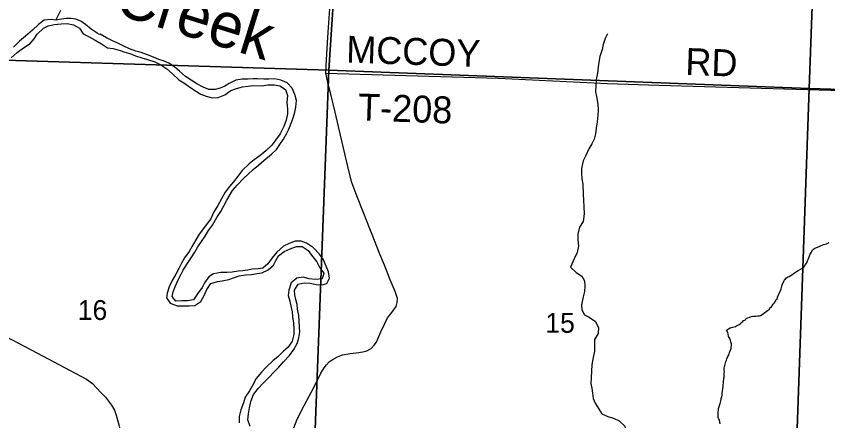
# Model space of a CAD drawing. Extents: x 1310247 to 1552180, y 377264 to 706493.
# Drawn here: x 1326623 to 1335657, y 532034 to 536535 of the extents above; entities that cross this region are included whole.
import ezdxf

# ---------------------------------------------------------------- set-up
doc = ezdxf.new("R2010")
doc.units = 0
for name, color, linetype in [('GM_X_County_Road', 7, 'Continuous'), ('GM_X_Major_River', 7, 'Continuous'), ('GM_X_Major_River_Text', 7, 'Continuous'), ('GM_X_Minor_River', 7, 'Continuous'), ('GM_X_Section', 7, 'Continuous'), ('GM_X_Section_Text', 7, 'Continuous'), ('GM_X_State_Route', 7, 'Continuous'), ('GM_X_Township_Road', 7, 'Continuous'), ('GM_X_Township_Road_Text', 7, 'Continuous')]:
    doc.layers.add(name, color=color, linetype=linetype)

msp = doc.modelspace()

# ---------------------------------------------------------------- linework, layer by layer
at = {"layer": 'GM_X_County_Road'}
msp.add_lwpolyline([(1326222.8, 533120.4), (1326789.5, 532824.6), (1327223.3, 532592.5), (1327404.4, 532496.3), (1327470.9, 532447.3), (1327564.5, 532350.2), (1327616.1, 532296.4), (1327682.6, 532207.6), (1327715.8, 532151.2), (1327736.8, 532095.7), (1327766.6, 531987.6), (1327824.7, 531751.9), (1327923.6, 531372.2), (1327940.7, 531323.7), (1327960.8, 531283.9), (1327979.1, 531249.3), (1328008.4, 531208.6), (1328044.8, 531169.3), (1328428.6, 530758.1), (1328696.5, 530463.8), (1328752, 530403), (1328785.2, 530354.8)], dxfattribs=at)
at = {"layer": 'GM_X_Major_River'}
for points in [[(1327547.8, 536332.1), (1327523.1, 536347.2), (1327458.1, 536392.9), (1327393.2, 536442.7), (1327342.1, 536480.1), (1327286.5, 536501.5), (1327234.6, 536510.8), (1327178.4, 536510.2), (1327128, 536501.4), (1327061.6, 536491), (1327009.7, 536498.3), (1326935.3, 536492.1), (1326869.9, 536443.5), (1326802.2, 536380.9), (1326724.2, 536312.6), (1326658.7, 536258), (1326590.8, 536191.5)], [(1326565.7, 536073.7), (1326633.4, 536130.2), (1326704.9, 536182.6), (1326776.3, 536233.1), (1326821.8, 536284.1), (1326857.2, 536337.4), (1326927.1, 536404), (1326979.8, 536428.8), (1327048.4, 536443.1), (1327122.7, 536449.3), (1327191, 536455.7), (1327258.8, 536440), (1327326.1, 536404.2), (1327366.6, 536341), (1327433.8, 536305.2), (1327503.1, 536267.4), (1327572.2, 536227.5), (1327639.3, 536183.7), (1327701.2, 536176.2), (1327780.8, 536152.2), (1327832.6, 536136.8), (1327886.3, 536119.5), (1327951.8, 536093.8), (1328019.4, 536072), (1328083.1, 536052.4), (1328164.6, 536026.3), (1328232, 535994.5), (1328299, 535950.7), (1328363.7, 535892.9), (1328434.3, 535829), (1328487.5, 535793.5), (1328538.7, 535758.2), (1328609.6, 535708.2), (1328678.8, 535666.4), (1328736.4, 535646.9), (1328806.1, 535627.1), (1328870.4, 535631.6), (1328945.3, 535659.8), (1329010.7, 535710.4), (1329075.5, 535732.9), (1329140.1, 535751.4), (1329204.4, 535757.8), (1329254.7, 535762.6), (1329354.9, 535760.2), (1329425.3, 535770.5), (1329495.5, 535772.8), (1329557.3, 535759.2), (1329620.5, 535721.5), (1329640.9, 535652.8), (1329636.9, 535574.6), (1329640.9, 535498.2), (1329643.7, 535447.9), (1329625.8, 535378.1), (1329602, 535306.4), (1329559.9, 535227.2), (1329509.9, 535156.2), (1329468.4, 535101), (1329400.7, 535038.4), (1329333, 534981.9), (1329271.8, 534937.2), (1329216.5, 534892.4), (1329138.4, 534818), (1329094.8, 534758.9), (1329041, 534693.9), (1328995.5, 534638.8), (1328949.8, 534577.8), (1328907.8, 534502.5), (1328865.9, 534429.2), (1328819.7, 534350.1), (1328787.9, 534282.6), (1328748.4, 534227.3), (1328706.9, 534172.2), (1328659.2, 534109.1), (1328623.6, 534047.7), (1328579.7, 533978.5), (1328546.1, 533917.1), (1328494.2, 533848.1), (1328460.6, 533788.7), (1328431, 533727.2), (1328399.3, 533665.7), (1328359.4, 533594.4), (1328323.5, 533523), (1328303.8, 533455.3), (1328294.4, 533403.3), (1328335, 533342.1), (1328412.5, 533314), (1328476.6, 533312.5), (1328548.8, 533314.7), (1328609.1, 533317.2), (1328676.4, 533361.8)], [(1329999.1, 533889.4), (1329930.6, 533957.3), (1329855.8, 534011.4), (1329794.2, 534033), (1329726, 534032.6), (1329661.2, 534008.1), (1329596.3, 533977.6), (1329524.4, 533909.1), (1329472.6, 533846.1), (1329424.9, 533781), (1329367.5, 533732.3), (1329317.2, 533725.5), (1329248.9, 533721.1), (1329196.5, 533710.4), (1329146.2, 533703.6), (1329093.9, 533696.8), (1329025.5, 533688.5), (1328967.2, 533683.9), (1328899.1, 533683.6), (1328820.5, 533669.4), (1328767.5, 533636.6), (1328717.7, 533567.6), (1328692.3, 533516), (1328640.4, 533447), (1328594.6, 533379.8), (1328530.2, 533369.4), (1328466, 533369), (1328397.7, 533364.6), (1328357, 533417.8), (1328368.3, 533469.8), (1328394, 533535.4), (1328423.8, 533602.9), (1328453.2, 533656.4), (1328480.7, 533709.9), (1328526.5, 533779.1), (1328570.4, 533848.3), (1328610.1, 533911.5), (1328643.6, 533968.9), (1328685.2, 534028.1), (1328724.9, 534089.4), (1328762.5, 534150.7), (1328808.2, 534211.8), (1328856.4, 534295), (1328900.3, 534364.2), (1328931.7, 534417.6), (1328967.6, 534489), (1329030.5, 534595.8), (1329082.2, 534656.8), (1329152.2, 534729.3), (1329205.6, 534778.2), (1329261, 534829), (1329320.4, 534877.8), (1329377.8, 534928.6), (1329465.8, 534998.7), (1329519.3, 535053.5), (1329558.8, 535108.8), (1329596.4, 535168.1), (1329632, 535227.4), (1329657.4, 535279), (1329691.7, 535364.5), (1329709, 535416.2), (1329724.4, 535468), (1329735.8, 535522), (1329741.7, 535596.1), (1329725.4, 535664.7), (1329693, 535733.8), (1329638.4, 535793.3), (1329569, 535825.1), (1329503.2, 535836.8), (1329432.9, 535834.5), (1329378.8, 535833.8), (1329308.7, 535837.6), (1329258.6, 535838.8), (1329206.4, 535836.1), (1329138.2, 535835.8), (1329067.7, 535823.4), (1328994.6, 535787.1), (1328943.8, 535758.2), (1328893, 535733.4), (1328836.5, 535718.7), (1328768.3, 535718.4), (1328702.8, 535744.1), (1328633.6, 535783.9), (1328568.5, 535823.7), (1328505.3, 535863.4), (1328438.7, 535923.2), (1328385.8, 535972.7), (1328320.6, 536012.4), (1328263.1, 536037.9), (1328211.5, 536055.3), (1328149.9, 536078.8), (1328082.4, 536104.6), (1328012.9, 536132.4), (1327955.2, 536147.9), (1327883.6, 536171.7), (1327814.3, 536205.5), (1327747, 536239.3), (1327693.4, 536260.7), (1327626.1, 536294.5), (1327556.9, 536334.3), (1327547.8, 536332.1)], [(1328676.4, 533361.8), (1328716.1, 533427), (1328743.9, 533494.6), (1328789.7, 533559.8), (1328864.4, 533582), (1328914.8, 533590.8), (1328989.4, 533607), (1329052, 533627.6), (1329104.6, 533646.4), (1329175.1, 533656.7), (1329243.4, 533663), (1329305.8, 533671.5), (1329356.1, 533680.3), (1329427.1, 533712.7), (1329486.6, 533763.5), (1329514.1, 533819), (1329541.4, 533870.5), (1329606.8, 533919.1), (1329671.7, 533947.6), (1329744.5, 533971.9), (1329806.7, 533974.4), (1329871.7, 533928.7), (1329910.5, 533877.5), (1329968.8, 533803.8), (1330003.2, 533736.7), (1330047.8, 533675.3), (1330028.1, 533611.6), (1329953.8, 533607.4), (1329883.8, 533615.1), (1329816.1, 533632.9), (1329745.6, 533620.5), (1329682.2, 533569.9), (1329658, 533488.2), (1329650.5, 533426.1), (1329667, 533365.5), (1329683.2, 533294.8), (1329694, 533244.3), (1329698.6, 533190), (1329708.9, 533119.5), (1329713.2, 533055.1), (1329711.7, 532992.9), (1329695.8, 532919), (1329650, 532853.9), (1329596.7, 532807), (1329535, 532746.3), (1329483.8, 532703.3), (1329405.7, 532629), (1329352.2, 532574.1), (1329294.2, 532503.2), (1329248, 532420), (1329218.6, 532368.5), (1329170.7, 532295.4), (1329151.1, 532233.6), (1329123, 532156), (1329103.1, 532080.2), (1329103.3, 532011.9)], [(1329226.6, 531968.7), (1329200.4, 532043.6), (1329210.1, 532109.7), (1329219.9, 532179.7), (1329233.7, 532249.7), (1329265.7, 532327.2), (1329315.5, 532394.2), (1329371.2, 532453.1), (1329434.9, 532513.8), (1329494.6, 532578.6), (1329546.1, 532631.5), (1329597.7, 532690.5), (1329665.6, 532759.1), (1329711.5, 532828.3), (1329751.3, 532893.5), (1329768.9, 532957.4), (1329778.7, 533025.4), (1329777.9, 533075.6), (1329771.6, 533142), (1329767.2, 533206.4), (1329755, 533277), (1329748.3, 533329.3), (1329733.6, 533381.9), (1329722.9, 533434.4), (1329720.2, 533486.7), (1329762, 533553.9), (1329826.5, 533568.4), (1329896.6, 533564.6), (1329960.4, 533551), (1330028.5, 533547.3), (1330079, 533562.2), (1330110.5, 533619.6), (1330098.3, 533690.2), (1330073.9, 533755), (1330043.5, 533824), (1329999.1, 533889.4)]]:
    msp.add_lwpolyline(points, dxfattribs=at)
at = {"layer": 'GM_X_Minor_River'}
for points in [[(1327061.6, 536491), (1327120.8, 536602.8)], [(1333205.4, 536339.7), (1333180, 536288.1), (1333156.2, 536220.5), (1333144.8, 536166.6), (1333120.8, 536086.9), (1333107.1, 536023), (1333101.8, 535972.9), (1333094, 535900.9), (1333080.2, 535833), (1333074.5, 535764.9), (1333072.6, 535692.7), (1333084.9, 535624.1), (1333099.1, 535553.5), (1333099.7, 535495.3), (1333098.1, 535433.1), (1333088.2, 535359.1), (1333078.4, 535291.1), (1333070.7, 535225), (1333057.3, 535169.1), (1333031.8, 535113.6), (1332998.3, 535058.2), (1332962.4, 534986.8), (1332934.8, 534927.3), (1332916.6, 534841.4), (1332915.3, 534791.2), (1332919.7, 534724.9), (1332930.2, 534666.4), (1332935.3, 534549.8), (1332937.7, 534487.5), (1332941.8, 534413.2), (1332945.9, 534336.8), (1332933.7, 534252.7), (1332892, 534189.5), (1332874, 534111.7), (1332876.4, 534045.4), (1332882.6, 533976.9), (1332866.8, 533905.1), (1332835, 533837.6), (1332794.5, 533742.2), (1332857.2, 533684.4), (1332920.3, 533644.7), (1332949.1, 533591.8), (1332951.5, 533531.5), (1332950.1, 533473.3), (1332934.5, 533413.5), (1332916.2, 533325.6), (1332920.8, 533267.2), (1332947.5, 533214.4), (1333000.9, 533184.9), (1333071.9, 533137), (1333104.3, 533069.9), (1333102.6, 533003.7), (1333058.8, 532938.5), (1333059.2, 532872.3), (1333061.5, 532807.9), (1333041.2, 532718.1), (1333031.6, 532656.1), (1333027.8, 532585.9), (1333022, 532511.7), (1333020.3, 532447.5), (1333031.1, 532397), (1333037.7, 532340.7), (1333046.2, 532282.2), (1333067, 532231.5), (1333141, 532109.7)], [(1334481.9, 532323.6), (1334482.2, 532337.6), (1334489.5, 532389.6), (1334492.1, 532415.7), (1334497.4, 532473.7), (1334499.8, 532491.7), (1334500.2, 532507.8), (1334502.5, 532519.8), (1334503.1, 532547.9), (1334505.5, 532563.9), (1334505.8, 532579.9), (1334504.4, 532602), (1334504.7, 532616.1), (1334507.1, 532636.1), (1334509.5, 532650.1), (1334520.5, 532692), (1334530.9, 532707.8), (1334535.2, 532723.7), (1334543.8, 532747.6), (1334550.2, 532761.5), (1334558.6, 532779.3), (1334562.9, 532793.3), (1334571.4, 532811.2), (1334580, 532837), (1334582.3, 532849), (1334586.8, 532871), (1334585.2, 532889.1), (1334579.7, 532913.3), (1334576, 532925.4), (1334566.5, 532947.8), (1334552.9, 532970.2), (1334547.6, 533000.4), (1334544, 533016.6), (1334528.4, 533041.1), (1334550.9, 533058.6), (1334569.2, 533068.1), (1334599.5, 533075.4), (1334629.8, 533084.7), (1334652.2, 533096.2), (1334666.4, 533101.9), (1334680.7, 533111.5), (1334695.1, 533127.2), (1334711.4, 533136.9), (1334719.7, 533148.7), (1334740, 533158.2), (1334750.3, 533172), (1334786.8, 533187.2), (1334809.1, 533194.6), (1334821.2, 533198.4), (1334855.3, 533199.5), (1334879.5, 533200.9), (1334895.6, 533202.5), (1334909.7, 533206.2), (1334926.1, 533217.8), (1334956.6, 533237.1), (1334985.3, 533260.5), (1335007.7, 533276), (1335012, 533290), (1335032.4, 533303.5), (1335049.1, 533331.2), (1335059.4, 533343), (1335071.8, 533356.7), (1335080.3, 533378.6), (1335092.7, 533392.3), (1335099.1, 533408.2), (1335107.7, 533436.1), (1335116.1, 533449.9), (1335128.8, 533477.7), (1335133.1, 533489.7), (1335139.4, 533503.6), (1335146.1, 533531.5), (1335154.7, 533559.4), (1335175.7, 533599), (1335198.4, 533624.5), (1335210.6, 533632.2), (1335235, 533643.7), (1335298.2, 533686.3), (1335326.8, 533705.6), (1335369.5, 533728.7), (1335381.6, 533734.4), (1335396, 533746), (1335410.6, 533773.8), (1335425.1, 533791.5), (1335431.7, 533815.4), (1335438, 533829.3), (1335448.7, 533857.1), (1335461.5, 533888.9), (1335476, 533910.7), (1335486.6, 533934.5), (1335498.8, 533942.2), (1335513.2, 533953.9), (1335533.5, 533963.4), (1335559.8, 533974.8), (1335576, 533980.4), (1335610.5, 533993.6), (1335642.8, 534002.8), (1335671.3, 534018.2)], [(1334460.4, 531998.9), (1334451.3, 532039.3), (1334445.6, 532051.4), (1334437.9, 532065.7), (1334436.7, 532103.9), (1334437.1, 532121.9), (1334440, 532158), (1334442.3, 532172), (1334457.6, 532227.8), (1334462, 532241.8), (1334468.7, 532271.7), (1334471, 532283.7), (1334477.3, 532297.6), (1334481.9, 532323.6)], [(1333141, 532109.7), (1333208.6, 532080.4), (1333272.4, 532061.2), (1333334, 532032), (1333397.1, 531974.7), (1333413.9, 531910.2), (1333428.9, 531853.7), (1333431.9, 531793.4), (1333396.6, 531725.8), (1333344, 531698.6), (1333289, 531651.4), (1333284.1, 531597.3), (1333262.8, 531529.4), (1333193.9, 531486.5), (1333129.7, 531479.6)]]:
    msp.add_lwpolyline(points, dxfattribs=at)
at = {"layer": 'GM_X_Section'}
for points in [[(1325267.1, 541570.4), (1330462.3, 541419.2), (1330101.6, 535933.3), (1325046.7, 536089.3)], [(1330462.3, 541419.2), (1333353.8, 541317), (1333351.6, 541226.2), (1335645.4, 541120.6), (1335450.7, 535732.4), (1330101.6, 535933.3)], [(1335645.4, 541120.6), (1341197.8, 540935.9), (1341023.4, 535561.2), (1335450.7, 535732.4)], [(1330101.6, 535933.3), (1329900.3, 530577.3), (1324860.1, 530690.5), (1325046.7, 536089.3)], [(1330101.6, 535933.3), (1335450.7, 535732.4), (1335265.1, 530472), (1329900.3, 530577.3)], [(1341023.4, 535561.2), (1340935.4, 530282.5), (1335265.1, 530472), (1335450.7, 535732.4)]]:
    msp.add_lwpolyline(points, close=True, dxfattribs=at)
at = {"layer": 'GM_X_State_Route'}
msp.add_lwpolyline([(1329711.2, 531954.6), (1329750.8, 532052.2), (1329826.3, 532202.8), (1329940.9, 532410.4), (1330013.9, 532562.5), (1330051.9, 532624.2), (1330075, 532657.6), (1330106.4, 532690), (1330138.8, 532713.6), (1330197.9, 532746), (1330256.4, 532768.6), (1330339.7, 532783), (1330405.5, 532789.7), (1330482.5, 532799.3), (1330524.8, 532811.7), (1330573.6, 532838.2), (1330607.1, 532873.4), (1330633.2, 532909.4), (1330649.8, 532945.8), (1330682.5, 533022.4), (1330721.8, 533110.6), (1330757, 533178.1), (1330792.6, 533225.3), (1330853.5, 533307.2), (1330865.1, 533350.3), (1330868, 533394.6), (1330856.8, 533428.5), (1330840.6, 533471.6), (1330787.2, 533602), (1330721.8, 533764.3), (1330670.1, 533888.1), (1330585.6, 534107.1), (1330558.3, 534169.6), (1330492.1, 534341.4), (1330408, 534554.2), (1330358.3, 534686.3), (1330327.7, 534798.4), (1330299.5, 534926.4), (1330260.2, 535099.4), (1330222.5, 535261.7), (1330172.4, 535468.7), (1330124.8, 535667), (1330099.6, 535763.5), (1330071, 535900.9), (1330071.4, 535988.3), (1330084.7, 536175.4), (1330096.3, 536357.6), (1330125.3, 536776.5)], dxfattribs=at)
at = {"layer": 'GM_X_Township_Road'}
msp.add_lwpolyline([(1330071, 535900.9), (1331986.8, 535844.5), (1333204.7, 535788.4), (1333775.2, 535770), (1335302, 535724.9), (1336211.1, 535697), (1337521.7, 535648.4), (1338357, 535629.8), (1339416, 535598), (1341018.9, 535560.9)], dxfattribs=at)

# ---------------------------------------------------------------- texts
at = {"layer": 'GM_X_Major_River_Text'}
msp.add_text('Creek', height=499.99, rotation=342.73971, dxfattribs=at).set_placement((1327692.7, 536571.6))
at = {"layer": 'GM_X_Section_Text'}
for s, p in [('16', (1327307.5, 533155.6)), ('15', (1332512.7, 533013.1))]:
    msp.add_text(s, height=221, rotation=0.00001, dxfattribs=at).set_placement(p)
at = {"layer": 'GM_X_Township_Road_Text'}
for s, rotation, p in [('MCCOY', 358.12786, (1330292.4, 536018.8)), ('RD', 358.02615, (1334067.8, 535882.3)), ('T-208', 358.03475, (1330424.7, 535376.1))]:
    msp.add_text(s, height=300, rotation=rotation, dxfattribs=at).set_placement(p)

doc.saveas('drawing.dxf')
